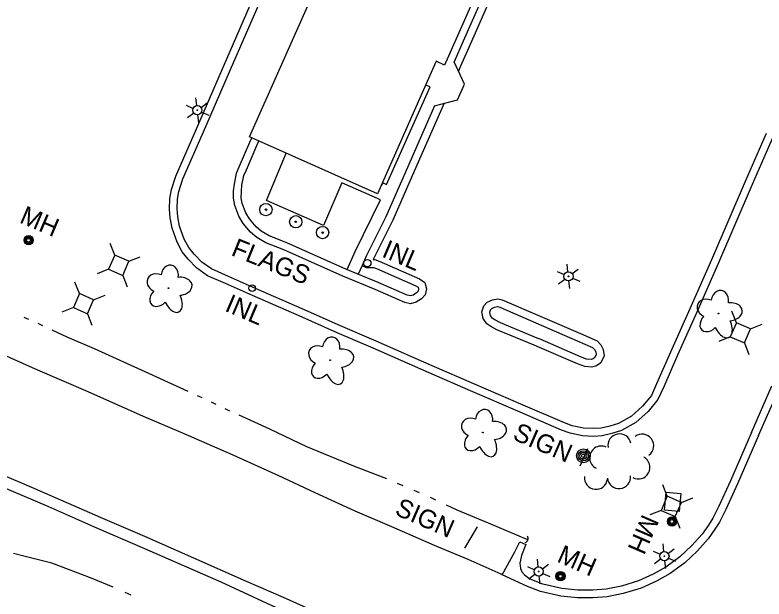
# Model space of a CAD drawing. Extents: x 589250 to 1188077, y 162953 to 363065.
# Drawn here: x 594603.2 to 594846.6, y 185240.4 to 185430 of the extents above; entities that cross this region are included whole.
import ezdxf

# ---------------------------------------------------------------- set-up
doc = ezdxf.new("R2010")
doc.units = 0
for name, color, linetype in [('E_AREA', 7, 'Continuous'), ('E_BLD', 7, 'Continuous'), ('E_DRN', 7, 'Continuous'), ('E_DRN_Text', 7, 'Continuous'), ('E_DWY', 7, 'Continuous'), ('E_LAND_TreeLine_P', 7, 'Continuous'), ('E_LAND_Vegetation', 7, 'Continuous'), ('E_LTG', 7, 'Continuous'), ('E_MISCPROP', 7, 'Continuous'), ('E_MISCPROP_Text', 7, 'Continuous'), ('E_PATH_Sidewalk', 7, 'Continuous'), ('E_RDWY', 7, 'Continuous'), ('E_RDWY_C_and_G', 7, 'Continuous'), ('E_RDWY_Gravel', 7, 'Continuous'), ('E_SGN', 7, 'Continuous'), ('E_SGN_Text', 7, 'Continuous'), ('E_UTL_AG_Bold', 7, 'Continuous'), ('E_UTL_MH', 7, 'Continuous'), ('E_UTL_MH_Text', 7, 'Continuous'), ('E_WTR_FlowLine', 7, 'Continuous')]:
    doc.layers.add(name, color=color, linetype=linetype)

msp = doc.modelspace()

# ---------------------------------------------------------------- linework, layer by layer
at = {"layer": 'E_AREA'}
for p, q in [((594814.29, 185269.21), (594814.81, 185275.09)), ((594814.81, 185275.09), (594819.58, 185274.67)), ((594819.58, 185274.67), (594819.06, 185268.79)), ((594819.06, 185268.79), (594814.29, 185269.21))]:
    msp.add_line(p, q, dxfattribs=at)
at = {"layer": 'E_BLD'}
for p, q in [((594764.28, 185462.14), (594742.82, 185413.78)), ((594679.44, 185390.44), (594702.45, 185442.33)), ((594740.07, 185415), (594720.99, 185372.01)), ((594742.82, 185413.78), (594740.07, 185415)), ((594720.99, 185372.01), (594679.44, 185390.44))]:
    msp.add_line(p, q, dxfattribs=at)
at = {"layer": 'E_DRN'}
for centre, radius in [((594717.71, 185349.44), 1.18), ((594680.32, 185341.34), 1.07)]:
    msp.add_circle(centre, radius, dxfattribs=at)
msp.add_arc((594768.61, 185260.06), 1.37, 286.3494, 32.6096, dxfattribs=at)
at = {"layer": 'E_DWY'}
for p, q in [((594758.47, 185443.46), (594748.87, 185421.5)), ((594760.76, 185442.46), (594751.16, 185420.49)), ((594670.94, 185413.28), (594681.02, 185436.48)), ((594673.23, 185412.29), (594683.32, 185435.49)), ((594748.87, 185421.5), (594745.89, 185414.83)), ((594751.16, 185420.49), (594748, 185413.41)), ((594749.29, 185407.58), (594745.89, 185414.83)), ((594662.98, 185394.84), (594670.94, 185413.28)), ((594665.28, 185393.84), (594673.23, 185412.29)), ((594748, 185413.41), (594747.3, 185411.83)), ((594747.03, 185402.54), (594749.29, 185407.58)), ((594739.58, 185400.51), (594747.03, 185402.54)), ((594739.58, 185400.51), (594738.05, 185397.03)), ((594742.69, 185401.35), (594740.34, 185396.03)), ((594738.05, 185397.03), (594730.77, 185380.49)), ((594740.34, 185396.03), (594733.06, 185379.49)), ((594655.46, 185377.72), (594662.98, 185394.84)), ((594657.8, 185376.84), (594665.28, 185393.84)), ((594847.33, 185391.6), (594840.53, 185376.01)), ((594849.62, 185390.59), (594842.82, 185375.01)), ((594676.1, 185380.78), (594679.52, 185388.69)), ((594679.52, 185388.69), (594680.14, 185390.13)), ((594681.81, 185387.7), (594682.43, 185389.12)), ((594678.39, 185379.77), (594681.81, 185387.7)), ((594675.15, 185378.65), (594676.1, 185380.78)), ((594674.49, 185375.13), (594675.15, 185378.65)), ((594677.55, 185377.9), (594678.39, 185379.77)), ((594730.77, 185380.49), (594723.71, 185364.48)), ((594733.06, 185379.49), (594725.97, 185363.42)), ((594654.04, 185373.33), (594655.46, 185377.72)), ((594656.48, 185372.74), (594657.8, 185376.84)), ((594676.97, 185374.77), (594677.55, 185377.9)), ((594840.53, 185376.01), (594829.53, 185350.53)), ((594653.57, 185370.44), (594654.04, 185373.33)), ((594674.27, 185372.95), (594674.49, 185375.13)), ((594676.77, 185372.79), (594676.97, 185374.77)), ((594842.82, 185375.01), (594831.82, 185349.53)), ((594656.06, 185370.18), (594656.48, 185372.74)), ((594674.22, 185370.52), (594674.27, 185372.95)), ((594676.73, 185370.71), (594676.77, 185372.79)), ((594653.4, 185367.01), (594653.57, 185370.44)), ((594655.91, 185367.06), (594656.06, 185370.18)), ((594674.62, 185368.19), (594674.22, 185370.52)), ((594677.04, 185368.85), (594676.73, 185370.71)), ((594678.19, 185365.78), (594677.04, 185368.85)), ((594653.64, 185364.19), (594653.4, 185367.01)), ((594656.12, 185364.51), (594655.91, 185367.06)), ((594675.94, 185364.67), (594674.62, 185368.19)), ((594654.24, 185360.79), (594653.64, 185364.19)), ((594656.67, 185361.45), (594656.12, 185364.51)), ((594677.41, 185362.31), (594675.94, 185364.67)), ((594679.44, 185363.79), (594678.19, 185365.78)), ((594681.57, 185361.25), (594679.44, 185363.79)), ((594723.71, 185364.48), (594717.46, 185351.89)), ((594658.23, 185357.26), (594656.67, 185361.45)), ((594679.77, 185359.5), (594677.41, 185362.31)), ((594683.23, 185359.78), (594681.57, 185361.25)), ((594725.97, 185363.42), (594719.73, 185350.84)), ((594655.95, 185356.22), (594654.24, 185360.79)), ((594681.76, 185357.74), (594679.77, 185359.5)), ((594685.79, 185358.32), (594683.23, 185359.78)), ((594659.69, 185354.55), (594658.23, 185357.26)), ((594684.7, 185356.07), (594681.76, 185357.74)), ((594691.51, 185356.03), (594685.79, 185358.32)), ((594657.59, 185353.16), (594655.95, 185356.22)), ((594661.41, 185352.38), (594659.69, 185354.55)), ((594690.54, 185353.73), (594684.7, 185356.07)), ((594710.75, 185347.54), (594691.51, 185356.03)), ((594659.53, 185350.74), (594657.59, 185353.16)), ((594663.88, 185349.81), (594661.41, 185352.38)), ((594709.76, 185345.24), (594690.54, 185353.73)), ((594717.46, 185351.89), (594716.06, 185348.68)), ((594662.24, 185347.9), (594659.53, 185350.74)), ((594667.04, 185347.57), (594663.88, 185349.81)), ((594719.73, 185350.84), (594719.61, 185350.57)), ((594719.61, 185350.57), (594720.2, 185350.58)), ((594720.2, 185350.58), (594721.58, 185350.07)), ((594721.58, 185350.07), (594734.65, 185344.31)), ((594829.53, 185350.53), (594822.5, 185334.58)), ((594831.82, 185349.53), (594824.79, 185333.57)), ((594665.8, 185345.38), (594662.24, 185347.9)), ((594672.62, 185345.1), (594667.04, 185347.57)), ((594721.2, 185343.15), (594710.75, 185347.54)), ((594716.06, 185348.68), (594717.36, 185348.05)), ((594717.36, 185348.05), (594718.51, 185348.06)), ((594718.51, 185348.06), (594719.77, 185348.07)), ((594719.77, 185348.07), (594720.65, 185347.75)), ((594720.65, 185347.75), (594733.45, 185342.11)), ((594671.6, 185342.82), (594665.8, 185345.38)), ((594681.39, 185341.2), (594672.62, 185345.1)), ((594720.22, 185340.85), (594709.76, 185345.24)), ((594734.65, 185344.31), (594736.35, 185343.18)), ((594680.38, 185338.91), (594671.6, 185342.82)), ((594730.67, 185339.05), (594721.2, 185343.15)), ((594733.45, 185342.11), (594734.22, 185341.6)), ((594736.35, 185343.18), (594736.97, 185341.15)), ((594696.55, 185334.64), (594681.39, 185341.2)), ((594729.88, 185336.66), (594720.22, 185340.85)), ((594733.71, 185339.78), (594732.56, 185339.03)), ((594734.23, 185340.34), (594733.71, 185339.78)), ((594734.22, 185341.6), (594734.39, 185341.05)), ((594734.39, 185341.05), (594734.23, 185340.34)), ((594736.97, 185341.15), (594736.52, 185339.13)), ((594695.55, 185332.35), (594680.38, 185338.91)), ((594731.69, 185338.81), (594730.67, 185339.05)), ((594732.56, 185339.03), (594731.69, 185338.81)), ((594735.33, 185337.85), (594733.59, 185336.72)), ((594736.52, 185339.13), (594735.33, 185337.85)), ((594755.59, 185335.56), (594756.61, 185336.82)), ((594756.61, 185336.82), (594758.34, 185337.57)), ((594758.34, 185337.57), (594760.13, 185337.89)), ((594760.13, 185337.89), (594761.56, 185337.52)), ((594761.56, 185337.52), (594786.94, 185326.55)), ((594708.96, 185329.14), (594696.55, 185334.64)), ((594731.72, 185336.23), (594729.88, 185336.66)), ((594733.59, 185336.72), (594731.72, 185336.23)), ((594754.89, 185333.68), (594755.59, 185335.56)), ((594757.79, 185334.3), (594758.17, 185334.77)), ((594758.17, 185334.77), (594759.07, 185335.16)), ((594759.07, 185335.16), (594760.03, 185335.33)), ((594760.03, 185335.33), (594760.74, 185335.15)), ((594760.74, 185335.15), (594785.95, 185324.25)), ((594822.5, 185334.58), (594816.27, 185320.55)), ((594707.96, 185326.85), (594695.55, 185332.35)), ((594755.38, 185331.51), (594754.89, 185333.68)), ((594757.49, 185333.5), (594757.79, 185334.3)), ((594757.72, 185332.49), (594757.49, 185333.5)), ((594758.3, 185331.59), (594757.72, 185332.49)), ((594824.79, 185333.57), (594818.55, 185319.53)), ((594756.52, 185329.75), (594755.38, 185331.51)), ((594757.9, 185328.91), (594756.52, 185329.75)), ((594759.16, 185331.08), (594758.3, 185331.59)), ((594760.95, 185330.07), (594759.16, 185331.08)), ((594772.86, 185325.09), (594760.95, 185330.07)), ((594720.6, 185324.07), (594708.96, 185329.14)), ((594759.85, 185327.82), (594757.9, 185328.91)), ((594771.9, 185322.78), (594759.85, 185327.82)), ((594719.6, 185321.78), (594707.96, 185326.85)), ((594773.88, 185324.71), (594772.86, 185325.09)), ((594786.98, 185319.05), (594773.88, 185324.71)), ((594786.94, 185326.55), (594792.41, 185324.18)), ((594738.79, 185316.15), (594720.6, 185324.07)), ((594772.89, 185322.42), (594771.9, 185322.78)), ((594786.03, 185316.74), (594772.89, 185322.42)), ((594785.95, 185324.25), (594790.93, 185322.1)), ((594792.41, 185324.18), (594793.59, 185322.91)), ((594793.59, 185322.91), (594794.4, 185321.41)), ((594737.79, 185313.85), (594719.6, 185321.78)), ((594790.93, 185322.1), (594791.54, 185321.44)), ((594791.54, 185321.44), (594791.99, 185320.62)), ((594791.99, 185320.62), (594792.1, 185319.75)), ((594794.4, 185321.41), (594794.68, 185319.33)), ((594816.27, 185320.55), (594811.74, 185310.29)), ((594788.9, 185318.3), (594786.98, 185319.05)), ((594790.41, 185318.2), (594788.9, 185318.3)), ((594791.1, 185318.4), (594790.41, 185318.2)), ((594791.62, 185318.76), (594791.1, 185318.4)), ((594792.1, 185319.75), (594791.62, 185318.76)), ((594794.68, 185319.33), (594793.57, 185317.07)), ((594818.55, 185319.53), (594814.02, 185309.27)), ((594752.27, 185310.27), (594738.79, 185316.15)), ((594788.35, 185315.83), (594786.03, 185316.74)), ((594790.69, 185315.68), (594788.35, 185315.83)), ((594792.19, 185316.11), (594790.69, 185315.68)), ((594793.57, 185317.07), (594792.19, 185316.11)), ((594751.27, 185307.98), (594737.79, 185313.85)), ((594768.33, 185303.37), (594752.27, 185310.27)), ((594811.74, 185310.29), (594810.02, 185306.5)), ((594767.34, 185301.07), (594751.27, 185307.98)), ((594814.02, 185309.27), (594812.16, 185305.17)), ((594810.02, 185306.5), (594807.12, 185302.96)), ((594812.16, 185305.17), (594808.93, 185301.22)), ((594781.79, 185297.54), (594768.33, 185303.37)), ((594807.12, 185302.96), (594803.52, 185299.76)), ((594780.86, 185295.22), (594767.34, 185301.07)), ((594808.93, 185301.22), (594804.98, 185297.71)), ((594803.52, 185299.76), (594799.29, 185297.38)), ((594784.31, 185296.61), (594781.79, 185297.54)), ((594787.98, 185295.82), (594784.31, 185296.61)), ((594791.3, 185295.69), (594787.98, 185295.82)), ((594793.66, 185295.83), (594791.3, 185295.69)), ((594796.55, 185296.55), (594793.66, 185295.83)), ((594799.29, 185297.38), (594796.55, 185296.55)), ((594804.98, 185297.71), (594800.28, 185295.07)), ((594783.61, 185294.2), (594780.86, 185295.22)), ((594787.67, 185293.33), (594783.61, 185294.2)), ((594791.32, 185293.19), (594787.67, 185293.33)), ((594794.04, 185293.35), (594791.32, 185293.19)), ((594797.21, 185294.14), (594794.04, 185293.35)), ((594800.28, 185295.07), (594797.21, 185294.14))]:
    msp.add_line(p, q, dxfattribs=at)
at = {"layer": 'E_LAND_TreeLine_P'}
for centre, start, end in [((594799.67, 185290.23), 10.6706, 190.6706), ((594807, 185290.15), 306.4064, 126.4064), ((594793.72, 185286.27), 64.5299, 244.5299), ((594805.79, 185283.11), 241.3982, 61.3982), ((594792.01, 185279.75), 173.6777, 353.6777), ((594799.5, 185279.98), 186.101, 6.101)]:
    msp.add_arc(centre, 3.77, start, end, dxfattribs=at)
at = {"layer": 'E_LAND_Vegetation'}
for centre in [(594653.09, 185341.33), (594831.87, 185333.08), (594705.6, 185317.96), (594755.26, 185294.46)]:
    msp.add_circle(centre, 0.128, dxfattribs=at)
for centre, major_axis, ratio in [((594653.46, 185345.22), (-0.49, -3.58), 0.782863), ((594649.47, 185342.99), (3.14, -1.43), 0.832022), ((594656.57, 185341.92), (-4.2, -0.44), 0.691916), ((594650.16, 185338.58), (2.49, 2.63), 0.716896), ((594832.27, 185336.97), (-0.52, -3.58), 0.782863), ((594654.47, 185337.92), (-1.97, 4.33), 0.560249), ((594828.26, 185334.77), (3.13, -1.45), 0.832022), ((594835.36, 185333.66), (-4.2, -0.41), 0.691916), ((594828.93, 185330.36), (2.51, 2.61), 0.716896), ((594833.23, 185329.66), (-1.94, 4.34), 0.560249), ((594705.97, 185321.85), (-0.49, -3.58), 0.782863), ((594701.98, 185319.62), (3.14, -1.43), 0.832022), ((594709.08, 185318.56), (-4.2, -0.44), 0.691916), ((594702.67, 185315.22), (2.49, 2.63), 0.716896), ((594706.98, 185314.55), (-1.97, 4.33), 0.560249), ((594755.64, 185298.35), (-0.49, -3.58), 0.782863), ((594751.64, 185296.12), (3.14, -1.43), 0.832022), ((594758.75, 185295.06), (-4.2, -0.44), 0.691916), ((594752.34, 185291.72), (2.49, 2.63), 0.716896), ((594756.65, 185291.05), (-1.97, 4.33), 0.560249)]:
    msp.add_ellipse(centre, major_axis=major_axis, ratio=ratio, start_param=1.570796, end_param=4.712389, dxfattribs=at)
at = {"layer": 'E_LTG'}
for p, q in [((594662.31, 185400.61), (594662.03, 185403.09)), ((594658.81, 185400.71), (594661.11, 185399.72)), ((594663.69, 185400.01), (594665.7, 185401.5)), ((594659.27, 185396.74), (594661.28, 185398.23)), ((594663.86, 185398.52), (594666.15, 185397.53)), ((594662.94, 185395.15), (594662.65, 185397.63)), ((594782.9, 185346.65), (594782.61, 185349.13)), ((594779.4, 185346.75), (594781.69, 185345.76)), ((594784.27, 185346.05), (594786.28, 185347.54)), ((594779.85, 185342.78), (594781.86, 185344.27)), ((594784.44, 185344.56), (594786.74, 185343.57)), ((594783.52, 185341.19), (594783.24, 185343.67)), ((594814.09, 185255.76), (594813.82, 185258.25)), ((594815.46, 185255.16), (594817.48, 185256.64)), ((594810.59, 185255.89), (594812.88, 185254.88)), ((594773.24, 185250.78), (594772.97, 185253.26)), ((594774.61, 185250.17), (594776.63, 185251.65)), ((594811.03, 185251.91), (594813.04, 185253.39)), ((594814.68, 185250.3), (594814.41, 185252.78)), ((594815.63, 185253.67), (594817.91, 185252.66)), ((594769.74, 185250.9), (594772.03, 185249.89)), ((594770.17, 185246.92), (594772.19, 185248.4)), ((594773.83, 185245.31), (594773.56, 185247.79)), ((594774.77, 185248.68), (594777.06, 185247.67))]:
    msp.add_line(p, q, dxfattribs=at)
for centre, radius in [((594662.48, 185399.12), 1.5), ((594662.48, 185399.12), 0.125), ((594783.07, 185345.16), 1.5), ((594783.07, 185345.16), 0.125), ((594814.25, 185254.27), 1.5), ((594814.25, 185254.27), 0.125), ((594773.4, 185249.29), 1.5), ((594773.4, 185249.29), 0.125)]:
    msp.add_circle(centre, radius, dxfattribs=at)
at = {"layer": 'E_MISCPROP'}
for centre, radius in [((594684.75, 185366.82), 2), ((594684.75, 185366.82), 0.25), ((594694.45, 185362.88), 2), ((594694.45, 185362.88), 0.25), ((594703.19, 185359.37), 2), ((594703.19, 185359.37), 0.25), ((594787.92, 185286.87), 2.23), ((594787.92, 185286.87), 1.67), ((594787.92, 185286.87), 1.12), ((594787.92, 185286.87), 0.558)]:
    msp.add_circle(centre, radius, dxfattribs=at)
at = {"layer": 'E_PATH_Sidewalk'}
for p, q in [((594723.98, 185374.98), (594738.15, 185406.69)), ((594738.15, 185406.69), (594736.65, 185407.29)), ((594684.96, 185369.75), (594691.38, 185385.14)), ((594709.43, 185375.48), (594703.46, 185361.7)), ((594722.02, 185370), (594709.43, 185375.48)), ((594722.18, 185374.68), (594722.27, 185374.65)), ((594722.27, 185374.65), (594722.85, 185375.5)), ((594722.85, 185375.5), (594723.98, 185374.98)), ((594703.46, 185361.7), (594684.96, 185369.75)), ((594713.81, 185353.24), (594722.02, 185370)), ((594711.12, 185347.38), (594713.81, 185353.24)), ((594716.06, 185348.68), (594714.77, 185345.85))]:
    msp.add_line(p, q, dxfattribs=at)
at = {"layer": 'E_RDWY'}
for p, q in [((594609.83, 185315), (594596.73, 185320.83)), ((594626.97, 185307.67), (594609.83, 185315)), ((594645.02, 185299.61), (594626.97, 185307.67)), ((594657.16, 185294.49), (594645.02, 185299.61)), ((594674.14, 185287.12), (594657.16, 185294.49)), ((594609.49, 185276.28), (594587.28, 185285.68)), ((594688.9, 185280.4), (594674.14, 185287.12)), ((594700.73, 185274.84), (594688.9, 185280.4)), ((594631.02, 185266.85), (594609.49, 185276.28)), ((594713.78, 185268.94), (594700.73, 185274.84)), ((594725.63, 185263.84), (594713.78, 185268.94)), ((594645.43, 185260.62), (594631.02, 185266.85)), ((594739.49, 185257.74), (594725.63, 185263.84)), ((594661.35, 185253.58), (594645.43, 185260.62)), ((594750.43, 185253.21), (594739.49, 185257.74)), ((594765.63, 185255.68), (594767.29, 185258.89)), ((594767.29, 185258.89), (594769.17, 185258.11)), ((594769.17, 185258.11), (594767.77, 185254.55)), ((594761.49, 185248.25), (594765.63, 185255.68)), ((594767.77, 185254.55), (594767.26, 185251.96)), ((594678.43, 185246.04), (594661.35, 185253.58)), ((594761.16, 185248.39), (594750.43, 185253.21)), ((594767.26, 185251.96), (594767.46, 185250.29)), ((594767.46, 185250.29), (594767.9, 185249.16)), ((594761.49, 185248.25), (594761.16, 185248.39)), ((594769.76, 185244.48), (594761.49, 185248.25)), ((594767.9, 185249.16), (594768.76, 185248.23)), ((594768.76, 185248.23), (594770.65, 185246.82)), ((594690.51, 185240.87), (594678.43, 185246.04)), ((594703.51, 185235.06), (594690.51, 185240.87))]:
    msp.add_line(p, q, dxfattribs=at)
at = {"layer": 'E_RDWY_C_and_G'}
for p, q in [((594842.58, 185294.42), (594849.21, 185309.64)), ((594844.87, 185293.43), (594851.5, 185308.64)), ((594842.58, 185294.42), (594835.69, 185278.77)), ((594844.87, 185293.43), (594837.97, 185277.76)), ((594835.69, 185278.77), (594831.98, 185270.52)), ((594837.97, 185277.76), (594834.23, 185269.45)), ((594831.98, 185270.52), (594830, 185266.58)), ((594834.23, 185269.45), (594832.17, 185265.33)), ((594830, 185266.58), (594828.58, 185264.4)), ((594828.58, 185264.4), (594826.51, 185261.42)), ((594832.17, 185265.33), (594830.65, 185263.01)), ((594826.51, 185261.42), (594823.21, 185257.79)), ((594830.65, 185263.01), (594828.47, 185259.86)), ((594828.47, 185259.86), (594825, 185256.05)), ((594823.21, 185257.79), (594819.28, 185254.03)), ((594825, 185256.05), (594820.89, 185252.11)), ((594819.28, 185254.03), (594814.73, 185250.73)), ((594820.89, 185252.11), (594816.08, 185248.62)), ((594814.73, 185250.73), (594810.61, 185248.44)), ((594774.78, 185245.24), (594770.65, 185246.82)), ((594810.61, 185248.44), (594805.86, 185246.28)), ((594816.08, 185248.62), (594811.73, 185246.21)), ((594774.03, 185242.84), (594769.76, 185244.48)), ((594780.97, 185243.76), (594774.78, 185245.24)), ((594800.27, 185244.55), (594795.3, 185243.58)), ((594805.86, 185246.28), (594800.27, 185244.55)), ((594811.73, 185246.21), (594806.75, 185243.94)), ((594780.55, 185241.29), (594774.03, 185242.84)), ((594786.12, 185243.23), (594780.97, 185243.76)), ((594790.95, 185243.21), (594786.12, 185243.23)), ((594795.3, 185243.58), (594790.95, 185243.21)), ((594800.89, 185242.12), (594795.65, 185241.1)), ((594806.75, 185243.94), (594800.89, 185242.12)), ((594785.99, 185240.73), (594780.55, 185241.29)), ((594791.05, 185240.71), (594785.99, 185240.73)), ((594795.65, 185241.1), (594791.05, 185240.71))]:
    msp.add_line(p, q, dxfattribs=at)
at = {"layer": 'E_RDWY_Gravel'}
for p, q in [((594595.95, 185278.05), (594614.06, 185270.36)), ((594614.06, 185270.36), (594628.73, 185263.95)), ((594628.73, 185263.95), (594645.28, 185256.82)), ((594645.28, 185256.82), (594670.13, 185245.95)), ((594670.13, 185245.95), (594688.1, 185237.61))]:
    msp.add_line(p, q, dxfattribs=at)
at = {"layer": 'E_SGN'}
for p, q in [((594789.22, 185289.13), (594786.79, 185283.56)), ((594749.35, 185256.85), (594753.49, 185263.86))]:
    msp.add_line(p, q, dxfattribs=at)
at = {"layer": 'E_UTL_AG_Bold'}
for p, q in [((594635.63, 185352.06), (594634.16, 185355.78)), ((594635.63, 185352.06), (594633.63, 185347.47)), ((594640.21, 185350.07), (594635.63, 185352.06)), ((594640.21, 185350.07), (594643.94, 185351.53)), ((594638.22, 185345.48), (594640.21, 185350.07)), ((594633.63, 185347.47), (594629.91, 185346.01)), ((594633.63, 185347.47), (594638.22, 185345.48)), ((594638.22, 185345.48), (594639.69, 185341.76)), ((594624.16, 185339.57), (594622.69, 185343.29)), ((594624.16, 185339.57), (594622.17, 185334.99)), ((594628.75, 185337.58), (594624.16, 185339.57)), ((594626.76, 185332.99), (594628.75, 185337.58)), ((594628.75, 185337.58), (594632.47, 185339.05)), ((594622.17, 185334.99), (594618.45, 185333.52)), ((594622.17, 185334.99), (594626.76, 185332.99)), ((594626.76, 185332.99), (594628.22, 185329.27)), ((594837.67, 185330.11), (594836.2, 185333.83)), ((594837.67, 185330.11), (594835.68, 185325.52)), ((594842.26, 185328.11), (594837.67, 185330.11)), ((594842.26, 185328.11), (594845.98, 185329.58)), ((594840.26, 185323.53), (594842.26, 185328.11)), ((594835.68, 185325.52), (594831.96, 185324.05)), ((594835.68, 185325.52), (594840.26, 185323.53)), ((594840.26, 185323.53), (594841.73, 185319.81)), ((594815.19, 185273.72), (594813.73, 185277.44)), ((594815.19, 185273.72), (594813.2, 185269.13)), ((594819.78, 185271.72), (594815.19, 185273.72)), ((594817.78, 185267.14), (594819.78, 185271.72)), ((594819.78, 185271.72), (594823.5, 185273.19)), ((594813.2, 185269.13), (594809.48, 185267.67)), ((594813.2, 185269.13), (594817.78, 185267.14)), ((594817.78, 185267.14), (594819.25, 185263.42))]:
    msp.add_line(p, q, dxfattribs=at)
at = {"layer": 'E_UTL_MH'}
for centre, radius in [((594607.64, 185356.9), 1.5), ((594607.64, 185356.9), 1.22), ((594607.63, 185356.89), 0.968), ((594607.6, 185356.9), 0.605), ((594816.73, 185265.53), 1.5), ((594816.74, 185265.53), 1.22), ((594816.72, 185265.52), 0.968), ((594816.7, 185265.53), 0.605), ((594780.5, 185247.77), 1.5), ((594780.5, 185247.77), 1.22), ((594780.49, 185247.76), 0.968), ((594780.46, 185247.77), 0.605)]:
    msp.add_circle(centre, radius, dxfattribs=at)
at = {"layer": 'E_WTR_FlowLine'}
for p, q in [((594607.74, 185331.17), (594606.2, 185331.82)), ((594612.3, 185329.11), (594610.79, 185329.81)), ((594620.21, 185325.41), (594615.33, 185327.69)), ((594629.04, 185321.61), (594620.21, 185325.41)), ((594637.42, 185317.81), (594629.04, 185321.61)), ((594646.74, 185313.59), (594637.42, 185317.81)), ((594659.46, 185307.79), (594646.74, 185313.59)), ((594664, 185305.67), (594662.49, 185306.38)), ((594668.54, 185303.54), (594667.03, 185304.25)), ((594673.07, 185301.41), (594671.56, 185302.12)), ((594686.04, 185295.57), (594676.1, 185300.02)), ((594698.04, 185289.79), (594686.04, 185295.57)), ((594713.29, 185283.56), (594698.04, 185289.79)), ((594723.15, 185279.72), (594713.29, 185283.56)), ((594724.01, 185279.36), (594723.15, 185279.72)), ((594729.34, 185277.11), (594727.56, 185277.86)), ((594734.68, 185274.86), (594732.9, 185275.61)), ((594739.94, 185272.46), (594738.2, 185273.28)), ((594746.91, 185269.17), (594743.43, 185270.81)), ((594757.04, 185264.96), (594746.91, 185269.17)), ((594766.35, 185261.08), (594757.04, 185264.96)), ((594769.9, 185259.61), (594766.35, 185261.08)), ((594606.12, 185254.3), (594602.76, 185255.17)), ((594615.18, 185251.98), (594606.12, 185254.3)), ((594628.27, 185247.08), (594615.18, 185251.98)), ((594635.12, 185244.18), (594628.27, 185247.08)), ((594640.93, 185241.58), (594639, 185242.46))]:
    msp.add_line(p, q, dxfattribs=at)

# ---------------------------------------------------------------- texts
at = {"layer": 'E_DRN_Text'}
for p in [(594722.09, 185351.68), (594671.08, 185334.04)]:
    msp.add_text('INL', height=6, rotation=336.9087, dxfattribs=at).set_placement(p)
at = {"layer": 'E_MISCPROP_Text'}
msp.add_text('FLAGS', height=6, rotation=338.1357, dxfattribs=at).set_placement((594673.13, 185352.12))
at = {"layer": 'E_SGN_Text'}
for p in [(594764.62, 185292.34), (594726.29, 185267.89)]:
    msp.add_text('SIGN', height=6, rotation=336.5451, dxfattribs=at).set_placement(p)
at = {"layer": 'E_UTL_MH_Text'}
for rotation, p in [(336.9087, (594604.36, 185362.72)), (246.4913, (594807.14, 185268.21)), (336.1929, (594779, 185252.61))]:
    msp.add_text('MH', height=6, rotation=rotation, dxfattribs=at).set_placement(p)

doc.saveas('drawing.dxf')
